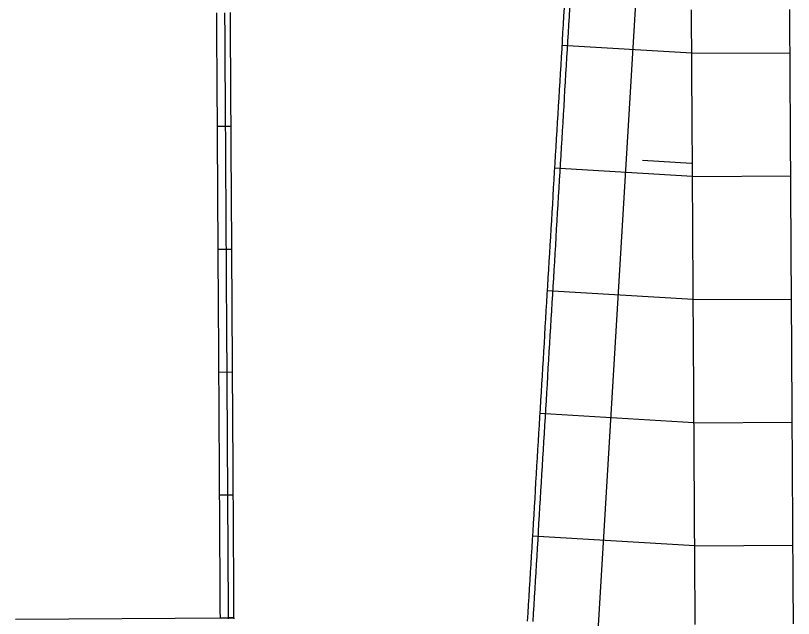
# Model space of a CAD drawing. Extents: x 2145147 to 2158018, y 137519 to 148068.
# Drawn here: x 2150670.2 to 2150765.2, y 145070.5 to 145144.1 of the extents above; entities that cross this region are included whole.
import ezdxf

# ---------------------------------------------------------------- set-up
doc = ezdxf.new("R2010")
doc.units = 0
for name, color, linetype in [('PR_Align_Ramp_B', 7, 'Continuous'), ('PR_Joint_Contraction', 7, 'Continuous'), ('PR_Joint_Long', 7, 'Continuous'), ('PR_Phasing_Pavement_1', 7, 'Continuous'), ('PR_Road_Concrete', 7, 'Continuous')]:
    doc.layers.add(name, color=color, linetype=linetype)

msp = doc.modelspace()

# ---------------------------------------------------------------- linework, layer by layer
at = {"layer": 'PR_Align_Ramp_B'}
msp.add_lwpolyline([(2150752.769, 145126.091), (2150746.779, 145126.451)], dxfattribs=at)
at = {"layer": 'PR_Joint_Contraction'}
for p, q in [((2150752.801, 145139.525), (2150736.935, 145140.478)), ((2150752.801, 145139.525), (2150764.801, 145139.598)), ((2150694.866, 145130.616), (2150696.533, 145130.626)), ((2150752.891, 145124.493), (2150736.037, 145125.505)), ((2150752.891, 145124.493), (2150764.891, 145124.565)), ((2150694.957, 145115.617), (2150696.623, 145115.626)), ((2150752.981, 145109.461), (2150735.138, 145110.532)), ((2150752.981, 145109.461), (2150764.981, 145109.533)), ((2150695.047, 145100.617), (2150696.714, 145100.626)), ((2150753.072, 145094.428), (2150734.239, 145095.559)), ((2150753.072, 145094.428), (2150765.071, 145094.5)), ((2150695.138, 145085.617), (2150696.805, 145085.627)), ((2150753.162, 145079.396), (2150733.34, 145080.586)), ((2150753.162, 145079.396), (2150765.162, 145079.468))]:
    msp.add_line(p, q, dxfattribs=at)
at = {"layer": 'PR_Joint_Long'}
for points in [[(2150750.328, 145218.945), (2150715.84, 144644.411)], [(2150765.219, 145069.891), (2150765.213, 145070.891), (2150765.207, 145071.891), (2150765.201, 145072.891), (2150765.195, 145073.891), (2150765.193, 145074.291), (2150765.189, 145074.891), (2150765.183, 145075.891), (2150765.177, 145076.891), (2150765.171, 145077.891), (2150765.165, 145078.891), (2150765.159, 145079.891), (2150765.153, 145080.891), (2150765.147, 145081.891), (2150765.141, 145082.891), (2150765.135, 145083.891), (2150765.129, 145084.891), (2150765.123, 145085.891), (2150765.117, 145086.891), (2150765.111, 145087.891), (2150765.105, 145088.891), (2150765.099, 145089.891), (2150765.093, 145090.891), (2150765.087, 145091.891), (2150765.081, 145092.891), (2150765.075, 145093.891), (2150765.069, 145094.891), (2150765.063, 145095.891), (2150765.057, 145096.891), (2150765.051, 145097.891), (2150765.045, 145098.891), (2150765.039, 145099.891), (2150765.033, 145100.891), (2150765.027, 145101.891), (2150765.021, 145102.891), (2150765.015, 145103.891), (2150765.009, 145104.891), (2150765.003, 145105.891), (2150764.997, 145106.891), (2150764.991, 145107.891), (2150764.985, 145108.891), (2150764.979, 145109.891), (2150764.973, 145110.891), (2150764.967, 145111.891), (2150764.961, 145112.89), (2150764.955, 145113.89), (2150764.949, 145114.89), (2150764.943, 145115.89), (2150764.937, 145116.89), (2150764.931, 145117.89), (2150764.925, 145118.89), (2150764.919, 145119.89), (2150764.913, 145120.89), (2150764.907, 145121.89), (2150764.901, 145122.89), (2150764.895, 145123.89), (2150764.889, 145124.89), (2150764.883, 145125.89), (2150764.877, 145126.89), (2150764.871, 145127.89), (2150764.865, 145128.89), (2150764.859, 145129.89), (2150764.853, 145130.89), (2150764.847, 145131.89), (2150764.841, 145132.89), (2150764.835, 145133.89), (2150764.829, 145134.89), (2150764.823, 145135.89), (2150764.817, 145136.868), (2150764.817, 145136.89), (2150764.811, 145137.89), (2150764.805, 145138.89), (2150764.799, 145139.89), (2150764.793, 145140.89), (2150764.787, 145141.89), (2150764.781, 145142.89), (2150764.775, 145143.89), (2150764.774, 145143.939), (2150764.769, 145144.89)], [(2150753.22, 145069.819), (2150753.214, 145070.819), (2150753.208, 145071.819), (2150753.202, 145072.819), (2150753.196, 145073.819), (2150753.193, 145074.219), (2150753.19, 145074.819), (2150753.184, 145075.819), (2150753.178, 145076.819), (2150753.171, 145077.819), (2150753.165, 145078.819), (2150753.159, 145079.819), (2150753.153, 145080.819), (2150753.147, 145081.819), (2150753.141, 145082.819), (2150753.135, 145083.819), (2150753.129, 145084.819), (2150753.123, 145085.819), (2150753.117, 145086.819), (2150753.111, 145087.819), (2150753.105, 145088.819), (2150753.099, 145089.819), (2150753.093, 145090.819), (2150753.087, 145091.819), (2150753.081, 145092.819), (2150753.075, 145093.819), (2150753.069, 145094.819), (2150753.063, 145095.819), (2150753.057, 145096.819), (2150753.051, 145097.819), (2150753.045, 145098.819), (2150753.039, 145099.819), (2150753.033, 145100.819), (2150753.027, 145101.819), (2150753.021, 145102.819), (2150753.015, 145103.819), (2150753.009, 145104.819), (2150753.003, 145105.819), (2150752.997, 145106.819), (2150752.991, 145107.818), (2150752.985, 145108.818), (2150752.979, 145109.818), (2150752.973, 145110.818), (2150752.967, 145111.818), (2150752.961, 145112.818), (2150752.955, 145113.818), (2150752.949, 145114.818), (2150752.943, 145115.818), (2150752.937, 145116.818), (2150752.931, 145117.818), (2150752.925, 145118.818), (2150752.919, 145119.818), (2150752.913, 145120.818), (2150752.907, 145121.818), (2150752.901, 145122.818), (2150752.895, 145123.818), (2150752.889, 145124.818), (2150752.883, 145125.818), (2150752.877, 145126.818), (2150752.871, 145127.818), (2150752.865, 145128.818), (2150752.859, 145129.818), (2150752.853, 145130.818), (2150752.847, 145131.818), (2150752.841, 145132.818), (2150752.835, 145133.818), (2150752.829, 145134.818), (2150752.823, 145135.818), (2150752.817, 145136.796), (2150752.817, 145136.818), (2150752.811, 145137.818), (2150752.805, 145138.818), (2150752.799, 145139.818), (2150752.793, 145140.818), (2150752.787, 145141.818), (2150752.781, 145142.818), (2150752.775, 145143.818), (2150752.775, 145143.867), (2150752.769, 145144.818)]]:
    msp.add_lwpolyline(points, dxfattribs=at)
at = {"layer": 'PR_Phasing_Pavement_1'}
msp.add_line((2150670.21, 145070.467), (2150696.229, 145070.623), dxfattribs=at)
for points in [[(2150696.898, 145070.487), (2150696.897, 145070.627), (2150696.229, 145070.623)], [(2150696.23, 145070.483), (2150696.229, 145070.623)]]:
    msp.add_lwpolyline(points, dxfattribs=at)
at = {"layer": 'PR_Road_Concrete'}
msp.add_line((2150695.223, 145070.617), (2150696.89, 145070.627), dxfattribs=at)
for points in [[(2150737.21, 145145.058), (2150737.15, 145144.06), (2150737.091, 145143.061), (2150737.031, 145142.063), (2150736.971, 145141.065), (2150736.911, 145140.067), (2150736.851, 145139.069), (2150736.791, 145138.07), (2150736.731, 145137.072), (2150736.671, 145136.074), (2150736.611, 145135.076), (2150736.551, 145134.078), (2150736.491, 145133.079), (2150736.431, 145132.081), (2150736.371, 145131.083), (2150736.312, 145130.085), (2150736.252, 145129.087), (2150736.192, 145128.088), (2150736.132, 145127.09), (2150736.072, 145126.092), (2150736.012, 145125.094), (2150735.952, 145124.096), (2150735.892, 145123.097), (2150735.832, 145122.099), (2150735.772, 145121.101), (2150735.712, 145120.103), (2150735.652, 145119.105), (2150735.593, 145118.106), (2150735.533, 145117.108), (2150735.473, 145116.11), (2150735.413, 145115.112), (2150735.353, 145114.113), (2150735.293, 145113.115), (2150735.233, 145112.117), (2150735.173, 145111.119), (2150735.113, 145110.121), (2150735.053, 145109.122), (2150734.993, 145108.124), (2150734.933, 145107.126), (2150734.873, 145106.128), (2150734.814, 145105.13), (2150734.754, 145104.131), (2150734.694, 145103.133), (2150734.634, 145102.135), (2150734.574, 145101.137), (2150734.514, 145100.139), (2150734.454, 145099.14), (2150734.394, 145098.142), (2150734.334, 145097.144), (2150734.274, 145096.146), (2150734.214, 145095.148), (2150734.154, 145094.149), (2150734.095, 145093.151), (2150734.035, 145092.153), (2150733.975, 145091.155), (2150733.915, 145090.157), (2150733.855, 145089.158), (2150733.795, 145088.16), (2150733.735, 145087.162), (2150733.675, 145086.164), (2150733.615, 145085.166), (2150733.555, 145084.167), (2150733.495, 145083.169), (2150733.435, 145082.171), (2150733.376, 145081.173), (2150733.316, 145080.175), (2150733.256, 145079.176), (2150733.196, 145078.178), (2150733.136, 145077.18), (2150733.076, 145076.182), (2150733.016, 145075.184), (2150732.956, 145074.185), (2150732.896, 145073.187), (2150732.836, 145072.189), (2150732.776, 145071.191), (2150732.716, 145070.193)], [(2150737.876, 145145.018), (2150737.816, 145144.02), (2150737.756, 145143.021), (2150737.696, 145142.023), (2150737.636, 145141.025), (2150737.576, 145140.027), (2150737.516, 145139.029), (2150737.456, 145138.03), (2150737.396, 145137.032), (2150737.337, 145136.034), (2150737.277, 145135.036), (2150737.217, 145134.038), (2150737.157, 145133.039), (2150737.097, 145132.041), (2150737.037, 145131.043), (2150736.977, 145130.045), (2150736.917, 145129.047), (2150736.857, 145128.048), (2150736.797, 145127.05), (2150736.737, 145126.052), (2150736.677, 145125.054), (2150736.618, 145124.056), (2150736.558, 145123.057), (2150736.498, 145122.059), (2150736.438, 145121.061), (2150736.378, 145120.063), (2150736.318, 145119.065), (2150736.258, 145118.066), (2150736.198, 145117.068), (2150736.138, 145116.07), (2150736.078, 145115.072), (2150736.018, 145114.074), (2150735.958, 145113.075), (2150735.898, 145112.077), (2150735.839, 145111.079), (2150735.779, 145110.081), (2150735.719, 145109.083), (2150735.659, 145108.084), (2150735.599, 145107.086), (2150735.539, 145106.088), (2150735.479, 145105.09), (2150735.419, 145104.092), (2150735.359, 145103.093), (2150735.299, 145102.095), (2150735.239, 145101.097), (2150735.179, 145100.099), (2150735.12, 145099.1), (2150735.06, 145098.102), (2150735, 145097.104), (2150734.94, 145096.106), (2150734.88, 145095.108), (2150734.82, 145094.109), (2150734.76, 145093.111), (2150734.7, 145092.113), (2150734.64, 145091.115), (2150734.58, 145090.117), (2150734.52, 145089.118), (2150734.46, 145088.12), (2150734.4, 145087.122), (2150734.341, 145086.124), (2150734.281, 145085.126), (2150734.221, 145084.127), (2150734.161, 145083.129), (2150734.101, 145082.131), (2150734.041, 145081.133), (2150733.981, 145080.135), (2150733.921, 145079.136), (2150733.861, 145078.138), (2150733.801, 145077.14), (2150733.741, 145076.142), (2150733.681, 145075.144), (2150733.622, 145074.145), (2150733.562, 145073.147), (2150733.502, 145072.149), (2150733.442, 145071.151), (2150733.382, 145070.153)], [(2150695.223, 145070.617), (2150695.218, 145071.477), (2150695.213, 145072.477), (2150695.207, 145073.477), (2150695.201, 145074.477), (2150695.196, 145075.477), (2150695.19, 145076.477), (2150695.184, 145077.477), (2150695.179, 145078.477), (2150695.173, 145079.477), (2150695.167, 145080.477), (2150695.162, 145081.477), (2150695.156, 145082.477), (2150695.15, 145083.477), (2150695.145, 145084.477), (2150695.139, 145085.477), (2150695.133, 145086.477), (2150695.127, 145087.477), (2150695.121, 145088.477), (2150695.115, 145089.477), (2150695.109, 145090.477), (2150695.103, 145091.477), (2150695.097, 145092.477), (2150695.091, 145093.477), (2150695.085, 145094.476), (2150695.079, 145095.476), (2150695.073, 145096.476), (2150695.066, 145097.476), (2150695.06, 145098.476), (2150695.054, 145099.476), (2150695.048, 145100.476), (2150695.042, 145101.476), (2150695.036, 145102.476), (2150695.03, 145103.476), (2150695.024, 145104.476), (2150695.018, 145105.476), (2150695.012, 145106.476), (2150695.006, 145107.476), (2150695, 145108.476), (2150694.994, 145109.476), (2150694.988, 145110.476), (2150694.982, 145111.476), (2150694.976, 145112.476), (2150694.97, 145113.476), (2150694.964, 145114.476), (2150694.958, 145115.476), (2150694.951, 145116.476), (2150694.945, 145117.476), (2150694.939, 145118.476), (2150694.933, 145119.476), (2150694.927, 145120.476), (2150694.921, 145121.476), (2150694.915, 145122.476), (2150694.909, 145123.476), (2150694.903, 145124.476), (2150694.897, 145125.476), (2150694.891, 145126.476), (2150694.885, 145127.476), (2150694.879, 145128.476), (2150694.873, 145129.476), (2150694.867, 145130.476), (2150694.861, 145131.476), (2150694.855, 145132.476), (2150694.849, 145133.476), (2150694.843, 145134.476), (2150694.836, 145135.476), (2150694.83, 145136.476), (2150694.824, 145137.476), (2150694.818, 145138.476), (2150694.812, 145139.476), (2150694.806, 145140.476), (2150694.8, 145141.476), (2150694.794, 145142.476), (2150694.788, 145143.476), (2150694.782, 145144.476)], [(2150696.223, 145070.623), (2150696.218, 145071.483), (2150696.213, 145072.483), (2150696.207, 145073.483), (2150696.201, 145074.483), (2150696.196, 145075.483), (2150696.19, 145076.483), (2150696.184, 145077.483), (2150696.179, 145078.483), (2150696.173, 145079.483), (2150696.167, 145080.483), (2150696.162, 145081.483), (2150696.156, 145082.483), (2150696.15, 145083.483), (2150696.144, 145084.483), (2150696.139, 145085.483), (2150696.133, 145086.483), (2150696.127, 145087.483), (2150696.121, 145088.483), (2150696.115, 145089.483), (2150696.109, 145090.483), (2150696.103, 145091.483), (2150696.097, 145092.483), (2150696.091, 145093.483), (2150696.085, 145094.482), (2150696.079, 145095.482), (2150696.072, 145096.482), (2150696.066, 145097.482), (2150696.06, 145098.482), (2150696.054, 145099.482), (2150696.048, 145100.482), (2150696.042, 145101.482), (2150696.036, 145102.482), (2150696.03, 145103.482), (2150696.024, 145104.482), (2150696.018, 145105.482), (2150696.012, 145106.482), (2150696.006, 145107.482), (2150696, 145108.482), (2150695.994, 145109.482), (2150695.988, 145110.482), (2150695.982, 145111.482), (2150695.976, 145112.482), (2150695.97, 145113.482), (2150695.964, 145114.482), (2150695.958, 145115.482), (2150695.951, 145116.482), (2150695.945, 145117.482), (2150695.939, 145118.482), (2150695.933, 145119.482), (2150695.927, 145120.482), (2150695.921, 145121.482), (2150695.915, 145122.482), (2150695.909, 145123.482), (2150695.903, 145124.482), (2150695.897, 145125.482), (2150695.891, 145126.482), (2150695.885, 145127.482), (2150695.879, 145128.482), (2150695.873, 145129.482), (2150695.867, 145130.482), (2150695.861, 145131.482), (2150695.855, 145132.482), (2150695.849, 145133.482), (2150695.843, 145134.482), (2150695.836, 145135.482), (2150695.83, 145136.482), (2150695.824, 145137.482), (2150695.818, 145138.482), (2150695.812, 145139.482), (2150695.806, 145140.482), (2150695.8, 145141.482), (2150695.794, 145142.482), (2150695.788, 145143.482), (2150695.782, 145144.482)], [(2150696.89, 145070.627), (2150696.885, 145071.487), (2150696.879, 145072.487), (2150696.874, 145073.487), (2150696.868, 145074.487), (2150696.862, 145075.487), (2150696.857, 145076.487), (2150696.851, 145077.487), (2150696.845, 145078.487), (2150696.84, 145079.487), (2150696.834, 145080.487), (2150696.828, 145081.487), (2150696.822, 145082.486), (2150696.817, 145083.486), (2150696.811, 145084.486), (2150696.805, 145085.486), (2150696.8, 145086.487), (2150696.794, 145087.487), (2150696.788, 145088.487), (2150696.782, 145089.487), (2150696.775, 145090.487), (2150696.769, 145091.487), (2150696.763, 145092.487), (2150696.757, 145093.487), (2150696.751, 145094.487), (2150696.745, 145095.487), (2150696.739, 145096.486), (2150696.733, 145097.486), (2150696.727, 145098.486), (2150696.721, 145099.486), (2150696.715, 145100.486), (2150696.709, 145101.486), (2150696.703, 145102.486), (2150696.697, 145103.486), (2150696.691, 145104.486), (2150696.685, 145105.486), (2150696.679, 145106.486), (2150696.673, 145107.486), (2150696.667, 145108.486), (2150696.66, 145109.486), (2150696.654, 145110.486), (2150696.648, 145111.486), (2150696.642, 145112.486), (2150696.636, 145113.486), (2150696.63, 145114.486), (2150696.624, 145115.486), (2150696.618, 145116.486), (2150696.612, 145117.486), (2150696.606, 145118.486), (2150696.6, 145119.486), (2150696.594, 145120.486), (2150696.588, 145121.486), (2150696.582, 145122.486), (2150696.576, 145123.486), (2150696.57, 145124.486), (2150696.564, 145125.486), (2150696.558, 145126.486), (2150696.552, 145127.486), (2150696.545, 145128.486), (2150696.539, 145129.486), (2150696.533, 145130.486), (2150696.527, 145131.486), (2150696.521, 145132.486), (2150696.515, 145133.486), (2150696.509, 145134.486), (2150696.503, 145135.486), (2150696.497, 145136.486), (2150696.491, 145137.486), (2150696.485, 145138.486), (2150696.479, 145139.486), (2150696.473, 145140.486), (2150696.467, 145141.486), (2150696.461, 145142.486), (2150696.455, 145143.486), (2150696.449, 145144.486)]]:
    msp.add_lwpolyline(points, dxfattribs=at)

doc.saveas('drawing.dxf')
